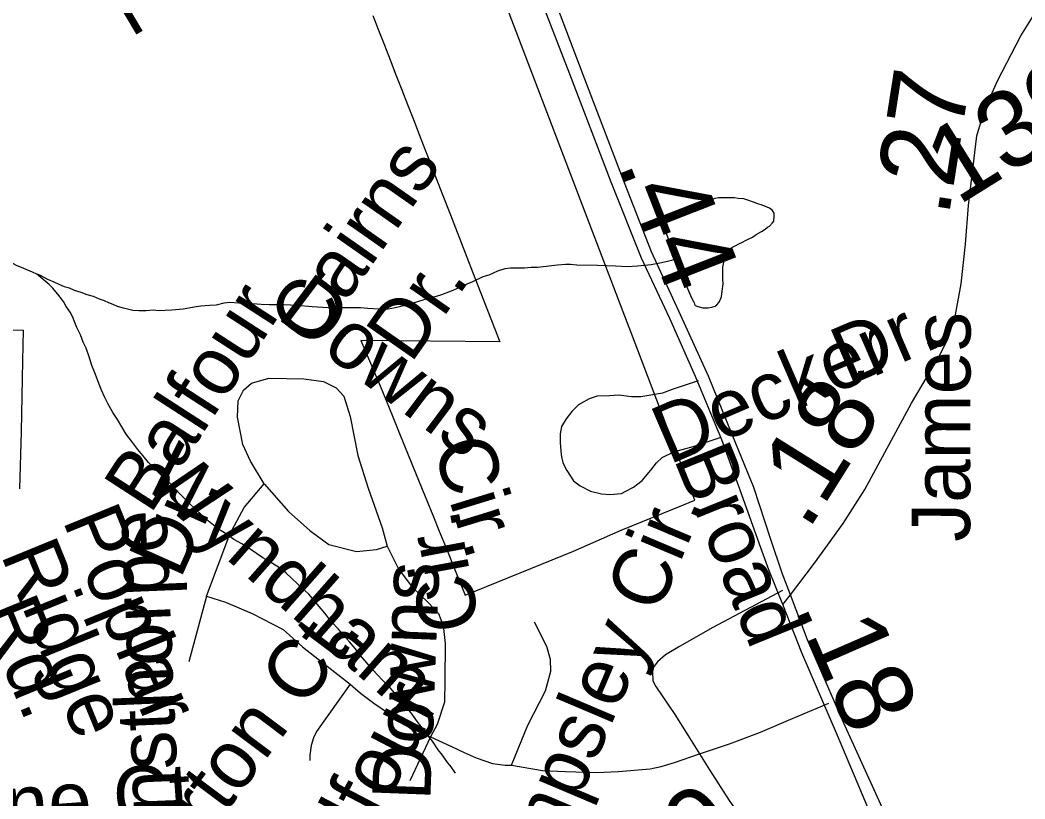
# Model space of a CAD drawing. Extents: x 2001466 to 31450019, y -30647475 to 847247.
# Drawn here: x 2055675 to 2058947, y 674472 to 677008 of the extents above; entities that cross this region are included whole.
import ezdxf

# ---------------------------------------------------------------- set-up
doc = ezdxf.new("R2010")
doc.units = 0
for name, color, linetype in [('Exist Boundary Political City Limit New', 7, 'Continuous'), ('Exist Hydrographic Misc Water Feature', 7, 'Continuous'), ('Exist Road Non-System Type 51', 7, 'Continuous'), ('Exist Road Non-System Type 51 Label', 7, 'Continuous'), ('Exist Road Primary NC Divided Attributed', 7, 'Continuous'), ('Exist Road Primary NC Label', 7, 'Continuous'), ('Exist Road Primary NC Service Mileage Hundredths English Label', 7, 'Continuous'), ('Exist Road Secondary Mileage Hundredths English Label', 7, 'Continuous'), ('Exist Road Secondary Type 51 Attributed', 7, 'Continuous'), ('Exist Road Secondary Type 51 Label', 7, 'Continuous'), ('Exist Road Secondary Type 51 Number Label', 7, 'Continuous'), ('Map Preparation Boundary City Limit Buffer Line', 7, 'Continuous')]:
    doc.layers.add(name, color=color, linetype=linetype)

msp = doc.modelspace()

# ---------------------------------------------------------------- linework, layer by layer
at = {"layer": 'Exist Boundary Political City Limit New'}
for points in [[(2057872.1, 675444.5), (2057677.1, 675956.6), (2057638.2, 676058.7), (2057190.8, 677233.8)], [(2056823.5, 677023.7), (2056842.2, 676975.2), (2056861.1, 676926.8), (2056880, 676878.4), (2056898.9, 676829.8), (2056917.6, 676781.4), (2056936.5, 676733), (2056955.4, 676684.4), (2056974.2, 676636), (2056993, 676587.6), (2057011.9, 676539.1), (2057030.8, 676490.6), (2057049.6, 676442.2), (2057076, 676374.1), (2057092.4, 676332.1), (2057148.1, 676188.8), (2057237.1, 675960.3), (2056784.2, 675964.9), (2056847.4, 675817.5), (2056886.4, 675721.3), (2056910.6, 675661.7), (2056938.8, 675592.2), (2056964.6, 675528.5), (2056991.8, 675461.8), (2057018.4, 675396.2), (2057039.8, 675343.7), (2057061.9, 675289.3), (2057094, 675210), (2057124.1, 675135.9), (2057476.9, 675279.1), (2057632.2, 675346.8), (2057834.9, 675429.9), (2057872.1, 675444.5)], [(2055408.4, 676001.1), (2055685.5, 675998.2), (2055682.9, 675899)], [(2055682.9, 675899), (2055678.1, 675668.9), (2055672.8, 675481.8)]]:
    msp.add_lwpolyline(points, dxfattribs=at)
at = {"layer": 'Exist Hydrographic Misc Water Feature'}
for points in [[(2057809.4, 676229.2), (2057817.2, 676204.9), (2057861.5, 676103.3), (2057867.6, 676091.4), (2057869.5, 676087.1), (2057871.3, 676083.2), (2057873.2, 676079.2), (2057881.4, 676075.1), (2057897.4, 676071.5), (2057915.2, 676071.2), (2057927.5, 676073.4), (2057937.6, 676077.2), (2057943.7, 676081.5), (2057951.3, 676089.3), (2057959.1, 676107.6), (2057961.4, 676125.5), (2057963.6, 676149.5), (2057963.4, 676163.3), (2057963.2, 676177.5), (2057963.2, 676203.5), (2057967.3, 676225.6), (2057970.8, 676241.3), (2057977.1, 676253.3), (2057985.1, 676263.5), (2058003, 676273.3), (2058015.1, 676279.6), (2058027, 676285.5), (2058039.1, 676291.4), (2058059.2, 676301.7), (2058071.1, 676309.7), (2058088.9, 676319.5), (2058100.8, 676327.8), (2058109, 676333.5), (2058114.7, 676337.5), (2058125, 676347.7), (2058128.9, 676353.6), (2058130.7, 676369.5), (2058130.7, 676379.7), (2058124.8, 676387.9), (2058114.7, 676395.5), (2058090.7, 676405.6), (2058076.6, 676409.8), (2058062.6, 676415.5), (2058044.6, 676421.5), (2058030.9, 676425.7), (2058012.8, 676427.6), (2058000.9, 676429.4), (2057992.7, 676429.4), (2057980.8, 676429.6), (2057964.8, 676429.6), (2057949.1, 676429.5), (2057936.7, 676427.4), (2057908.7, 676417.4), (2057888.8, 676407.4), (2057862.9, 676397.2), (2057853.1, 676391.4), (2057831.1, 676385), (2057818.6, 676377.1), (2057799.2, 676369.1), (2057785, 676363.1), (2057772.7, 676358.9), (2057767, 676354.9), (2057765.1, 676351.1), (2057809.4, 676229.2)], [(2055729.8, 676181.1), (2055715.8, 676187.3), (2055687.7, 676199.3), (2055663.7, 676209), (2055641.6, 676221.3), (2055617.6, 676231), (2055587.5, 676249), (2055561.8, 676263)], [(2057809.4, 676229.2), (2057779.1, 676221.3), (2057753, 676215.1), (2057729.4, 676211), (2057684.9, 676207.1), (2057651.5, 676204.9), (2057613.6, 676206.6), (2057555.1, 676208.6), (2057487.5, 676210.3), (2057467.4, 676212.6), (2057451.2, 676212.6), (2057425.3, 676210.4), (2057359.3, 676202.2), (2057339, 676202.4), (2057317.5, 676200), (2057301.3, 676200), (2057283.5, 676200.3), (2057271.6, 676200.1), (2057253.3, 676197.9), (2057229.5, 676190.2), (2057201.4, 676177.8), (2057181.3, 676172), (2057147.7, 676156), (2057129.3, 676147.8), (2057097.7, 676133.9), (2057083.5, 676128), (2057047.6, 676113.9), (2057029.6, 676107.8), (2057011.6, 676103.6), (2056989.6, 676097.6), (2056951.5, 676085.5), (2056923.8, 676077.6), (2056897.7, 676071.4), (2056873.6, 676067.3), (2056843.4, 676067.4), (2056807.7, 676069.2), (2056783.7, 676071.2), (2056760, 676071.2), (2056717.9, 676071.1), (2056677.9, 676071), (2056625.8, 676074.9), (2056577.7, 676078.9), (2056533.8, 676080.7), (2056515.9, 676080.6), (2056485.6, 676080.7), (2056459.6, 676082.6), (2056431.5, 676084.5), (2056387.6, 676086.7), (2056357.6, 676088.3), (2056338, 676086.5), (2056314, 676080.4), (2056291.4, 676078.5), (2056263.9, 676076.2), (2056247.9, 676074.2), (2056205.7, 676066.4), (2056169.6, 676064.2), (2056125.5, 676061.9), (2056108.1, 676064.2), (2056085.5, 676061.9), (2056061.8, 676061.8), (2056041.9, 676062.1), (2056011.7, 676069.8), (2055991.8, 676075.7), (2055977.9, 676081.8), (2055963.5, 676087.7), (2055949.8, 676093.8), (2055933.8, 676099.5), (2055913.9, 676107.8), (2055894, 676113.6), (2055873.7, 676121.6), (2055851.8, 676127.8), (2055836, 676135.4), (2055819.6, 676139.5), (2055801.9, 676147.5), (2055785.8, 676155.2), (2055765.9, 676163.5), (2055739.6, 676177.2), (2055729.8, 676181.1)], [(2057092.3, 674556.1), (2057078.2, 674576.1), (2057064.3, 674594.1), (2057050.5, 674614), (2057036.4, 674632), (2057018.1, 674659.9), (2056998.4, 674684), (2056984.3, 674703.9), (2056966.2, 674727.8), (2056952.1, 674747.8), (2056930.1, 674773.8), (2056913.7, 674793.8), (2056894.1, 674817.8), (2056880.1, 674833.7), (2056857.8, 674855.8), (2056835.8, 674879.4), (2056810, 674907.6), (2056783.7, 674939.6), (2056765.7, 674961.4), (2056747.6, 674983.2), (2056727.6, 675005.3), (2056711.4, 675025.2), (2056689.4, 675049.2), (2056667.5, 675077.3), (2056643.5, 675105.2), (2056615.2, 675139.2), (2056579.3, 675170.9), (2056559.2, 675191), (2056541.6, 675207.1), (2056525.6, 675220.9), (2056505.5, 675232.9), (2056487, 675245), (2056465.3, 675256.8), (2056445, 675270.8), (2056416.9, 675290.9), (2056397.2, 675302.8), (2056371, 675316.5), (2056349, 675332.8), (2056320.9, 675350.5), (2056288.7, 675376.4), (2056267, 675396.3), (2056247.1, 675414.4), (2056224.8, 675436.4), (2056206.9, 675454.1), (2056188.7, 675472.3), (2056168.6, 675494.4), (2056149.1, 675512), (2056129, 675532.1), (2056110.8, 675550.2), (2056092.9, 675568), (2056074.5, 675590.2), (2056058.7, 675610.1), (2056038.8, 675635.8), (2056020.7, 675660), (2056006.4, 675684.1), (2055992.4, 675707.7), (2055976.7, 675730), (2055960.5, 675759.6), (2055950.4, 675781.8), (2055940.6, 675803.6), (2055930.5, 675827.8), (2055920.3, 675853.7), (2055908.4, 675883.5), (2055900.2, 675911.5), (2055889.9, 675939.4), (2055880.3, 675959.6), (2055871.9, 675983.6), (2055860.2, 676007.7), (2055853.8, 676023.6), (2055846.2, 676043.4), (2055837.8, 676057.6), (2055825.5, 676075.3), (2055815.9, 676091.4), (2055805.8, 676105.5), (2055797.8, 676115.3), (2055791.9, 676123.5), (2055781.6, 676135.6), (2055770, 676147.5), (2055729.8, 676181.1)]]:
    msp.add_lwpolyline(points, dxfattribs=at)
at = {"layer": 'Exist Road Non-System Type 51'}
for p, q in [((2056281.7, 675132.7), (2056224.5, 674918.5)), ((2057011.4, 674674.4), (2056944.5, 674530.5))]:
    msp.add_line(p, q, dxfattribs=at)
for points in [[(2056470.1, 675498.6), (2056424.7, 675571.9), (2056400.6, 675626.7), (2056383.3, 675714.9), (2056384.6, 675768.4), (2056402, 675803.2), (2056428.7, 675825.9), (2056484.8, 675842), (2056598.4, 675840.6), (2056662.6, 675831.3), (2056704, 675811.2), (2056729.4, 675783.1), (2056749.4, 675717.6), (2056774.8, 675590.6), (2056808.2, 675483.6), (2056853.7, 675355.2), (2056869.7, 675295.3)], [(2057882.3, 675833.2), (2057798.5, 675805), (2057766.2, 675793.7), (2057728.1, 675786.5), (2057721.9, 675785.4)], [(2057721.9, 675785.4), (2057696, 675781.1), (2057666, 675781.7), (2057624.1, 675786.6), (2057594.1, 675785.2), (2057554.1, 675784), (2057527.9, 675774.5), (2057493.5, 675755.2), (2057471, 675733.7), (2057452.5, 675710.1), (2057438, 675684.4), (2057433.5, 675660.5), (2057433, 675632.5), (2057436.2, 675592.4), (2057441.6, 675566.3), (2057455.1, 675542), (2057476.4, 675507.6), (2057498.1, 675491.1), (2057531.8, 675474.5), (2057567.6, 675465.7), (2057595.5, 675463.2), (2057633.6, 675466.4), (2057647.7, 675474.1), (2057672, 675487.6), (2057700.5, 675509), (2057729.1, 675542.5), (2057747.6, 675566.1), (2057766, 675583.7), (2057804, 675601.8)], [(2057804, 675601.8), (2057806.4, 675602.9), (2057866.7, 675619.7), (2057957.8, 675649.6)], [(2056281.7, 675132.7), (2056357.9, 675334.1), (2056404.7, 675421), (2056470.1, 675498.6)], [(2056470.1, 675498.6), (2056549, 675407.7), (2056618.5, 675346.2), (2056679.9, 675300.7), (2056770.8, 675278), (2056835, 675284.6), (2056869.7, 675295.3)], [(2056869.7, 675295.3), (2056907.1, 675221.8), (2056951.2, 675161.6), (2057003.4, 675112.2), (2057036.8, 675076), (2057052.8, 675037.3), (2057059.5, 674978.4), (2057058.1, 674858.1), (2057056.8, 674787.2), (2057032.8, 674714.5), (2057011.4, 674674.4)], [(2056281.7, 675132.7), (2056344.2, 675113.2), (2056430.3, 675075.8), (2056531.3, 675023.4), (2056595, 674967.2), (2056749.5, 674845.5)], [(2058156.8, 675150.4), (2057930.7, 675030.4), (2057821.5, 674968.6), (2057776.9, 674941.5), (2057750.4, 674918), (2057736.1, 674900.3), (2057733.8, 674886.4), (2057735.2, 674856.3), (2057744.8, 674838.1), (2057806.9, 674746.9), (2057849.6, 674680), (2057887.4, 674618.5)], [(2057275.2, 674581.6), (2057328.6, 674712.6), (2057386.1, 674823.6), (2057403.5, 674888.3), (2057402.1, 674925.8), (2057390.1, 674968.5), (2057350, 675047.4)], [(2056749.5, 674845.5), (2056640.6, 674691.9), (2056630.8, 674670.9), (2056622.4, 674645.8), (2056618.2, 674615), (2056618.2, 674596.9)], [(2056749.5, 674845.5), (2056783.7, 674816.9), (2056827, 674783.4), (2056871.7, 674754), (2056935.9, 674709.3), (2056974, 674690.9), (2057011.4, 674674.4)], [(2057887.4, 674618.5), (2057985.3, 674651.1), (2058085.6, 674689.9), (2058184.4, 674731.3), (2058307.8, 674783.7)], [(2057011.4, 674674.4), (2057079.5, 674642.3), (2057121, 674623.6), (2057159.7, 674606.2), (2057213.2, 674587.5), (2057254.6, 674582.1), (2057275.2, 674581.6)], [(2057275.2, 674581.6), (2057375.8, 674564.1), (2057451.2, 674561.3), (2057551.8, 674558.5), (2057623, 674561.3), (2057726.4, 674569.6), (2057762.7, 674578), (2057806, 674590.6), (2057887.4, 674618.5)], [(2057887.4, 674618.5), (2057919.3, 674566.6), (2057983.2, 674467.3), (2058008.5, 674430.8), (2058037.7, 674390.2), (2058055.3, 674369.8), (2058065.1, 674359.6), (2058090.8, 674345.1), (2058116.6, 674336.6), (2058152.6, 674335.8), (2058190.4, 674327.1), (2058226.2, 674318.4), (2058242, 674308), (2058249.8, 674297.9), (2058261.5, 674283.6), (2058277, 674257.3), (2058339, 674151.8)]]:
    msp.add_lwpolyline(points, dxfattribs=at)
at = {"layer": 'Exist Road Primary NC Divided Attributed'}
for points in [[(2058158.8, 675105.7), (2058112.9, 675217.9), (2058086.4, 675289.6), (2058014.4, 675493.1), (2057959.6, 675641.7), (2057874.5, 675847.4), (2057790.5, 676036), (2057698, 676232.6), (2057599.5, 676480.8), (2057464.4, 676832.6), (2057334.1, 677171.6), (2057289.7, 677288.9)], [(2058183.1, 675136.2), (2058156.1, 675207.5), (2058119.5, 675317.1), (2058063.5, 675486.2), (2057993.9, 675658.8), (2057916.7, 675848.5), (2057820.2, 676060), (2057731.1, 676253.2), (2057643.4, 676478.3), (2057508.3, 676830.1), (2057381.5, 677165.3), (2057333.6, 677286.4)], [(2058571, 674242.1), (2058472.5, 674465.3), (2058355.8, 674721.4), (2058239.1, 674989.7), (2058183.1, 675136.2)], [(2058528.9, 674226), (2058444.1, 674423.4), (2058336.9, 674679.1), (2058220.3, 674947.4), (2058158.8, 675105.7)]]:
    msp.add_lwpolyline(points, dxfattribs=at)
at = {"layer": 'Exist Road Secondary Type 51 Attributed'}
for points in [[(2058183.1, 675136.2), (2058261.4, 675239.4), (2058354.7, 675369), (2058425.3, 675480.2), (2058576.8, 675760.7), (2058663.9, 675907.3), (2058689.7, 675958.9), (2058720.7, 676048), (2058739.2, 676149.4), (2058752.7, 676278.4), (2058763.1, 676404.4), (2058789.5, 676631.1), (2058814.7, 676715.3), (2058856.8, 676810.5), (2058933.5, 676957.4), (2058987.6, 677043.4), (2059037.9, 677104.2), (2059127.9, 677195.2), (2059220, 677278.1)], [(2058158.8, 675105.7), (2058183.1, 675136.2)]]:
    msp.add_lwpolyline(points, dxfattribs=at)
at = {"layer": 'Map Preparation Boundary City Limit Buffer Line'}
for points in [[(2057872.1, 675444.5), (2057677.1, 675956.6), (2057638.2, 676058.7), (2057190.8, 677233.8)], [(2056823.5, 677023.7), (2056842.2, 676975.2), (2056861.1, 676926.8), (2056880, 676878.4), (2056898.9, 676829.8), (2056917.6, 676781.4), (2056936.5, 676733), (2056955.4, 676684.4), (2056974.2, 676636), (2056993, 676587.6), (2057011.9, 676539.1), (2057030.8, 676490.6), (2057049.6, 676442.2), (2057076, 676374.1), (2057092.4, 676332.1), (2057148.1, 676188.8), (2057237.1, 675960.3), (2056784.2, 675964.9), (2056847.4, 675817.5), (2056886.4, 675721.3), (2056910.6, 675661.7), (2056938.8, 675592.2), (2056964.6, 675528.5), (2056991.8, 675461.8), (2057018.4, 675396.2), (2057039.8, 675343.7), (2057061.9, 675289.3), (2057094, 675210), (2057124.1, 675135.9), (2057476.9, 675279.1), (2057632.2, 675346.8), (2057834.9, 675429.9), (2057872.1, 675444.5)], [(2055408.4, 676001.1), (2055685.5, 675998.2), (2055682.9, 675899)], [(2055682.9, 675899), (2055678.1, 675668.9), (2055672.8, 675481.8)]]:
    msp.add_lwpolyline(points, dxfattribs=at)

# ---------------------------------------------------------------- texts
at = {"layer": 'Exist Road Non-System Type 51 Label'}
for s, rotation, p in [('Cairns', 54.9594, (2056629, 675935.6)), ('Downs', 323.1241, (2056506.7, 676040.1)), ('Dr.', 54.9594, (2056947.1, 675886.8)), ('Balfour', 57.1005, (2056098.6, 675395.2)), ('Dr.', 23.3, (2058371.3, 675816.4)), ('Decker', 23.3, (2057788, 675559.4)), ('Wyndham', 318.5701, (2056065.7, 675500)), ('Cir.', 287.0992, (2057018, 675620.4)), ('Dr.', 65.8795, (2056196.4, 675184.4)), ('Poplar', 292.2504, (2055812, 675380.1)), ('Kempsley Cir.', 67.0158, (2057288.4, 673977.6)), ('Ravensthorpe', 92.3825, (2056216.4, 673836.1)), ('Cir.', 100.5641, (2057173, 675033.8)), ('Ridge', 292.2504, (2055610.8, 675268.4)), ('Downs', 87.7979, (2057010.4, 674464.9)), ('Rd.', 292.2504, (2055545.6, 675082.9)), ('Laverton Ct.', 53.0975, (2055961.1, 673915.1)), ('Balfour', 62.3761, (2056670.1, 674077.2)), ('Pepperstone Ct.', 4.0909, (2054476.8, 674274.9))]:
    msp.add_text(s, height=190, rotation=rotation, dxfattribs=at).set_placement(p)
at = {"layer": 'Exist Road Primary NC Label'}
msp.add_text('Broad', height=190, rotation=292.0992, dxfattribs=at).set_placement((2057801.8, 675581.2))
at = {"layer": 'Exist Road Primary NC Service Mileage Hundredths English Label'}
for s, rotation, p in [('.44', 291.2922, (2057619.8, 676538.8)), ('.18', 293.4961, (2058193.6, 675094.5))]:
    msp.add_text(s, height=250, rotation=rotation, dxfattribs=at).set_placement(p)
at = {"layer": 'Exist Road Secondary Mileage Hundredths English Label'}
for s, rotation, p in [('.27', 81.1396, (2058698.1, 676363.8)), ('.18', 57.9585, (2058240, 675342.2))]:
    msp.add_text(s, height=250, rotation=rotation, dxfattribs=at).set_placement(p)
at = {"layer": 'Exist Road Secondary Type 51 Label'}
for s, rotation, p in [('Powell', 30.792, (2056035.9, 676950.6)), ('James', 89.8765, (2058768.1, 675309.1))]:
    msp.add_text(s, height=190, rotation=rotation, dxfattribs=at).set_placement(p)
at = {"layer": 'Exist Road Secondary Type 51 Number Label'}
for s, p in [('1399', (2058728.8, 676402.5)), ('1110', (2057399.6, 673933))]:
    msp.add_text(s, height=250, rotation=31.918, dxfattribs=at).set_placement(p)

doc.saveas('drawing.dxf')
